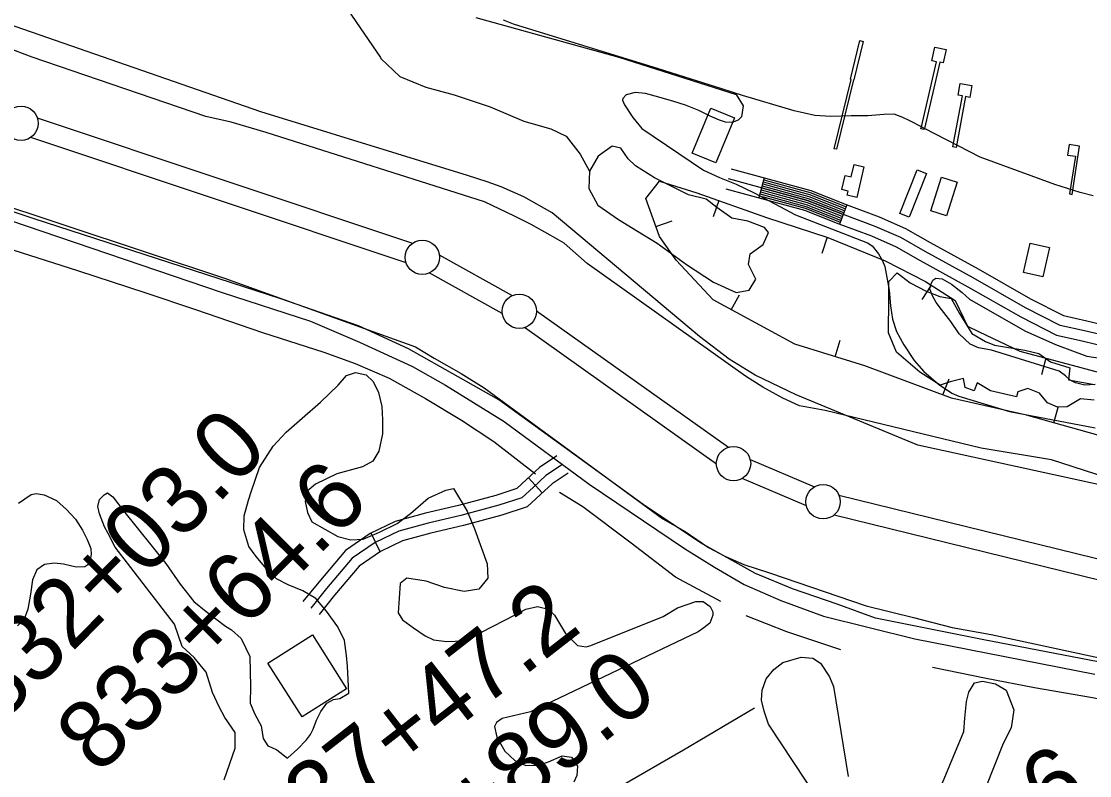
# Model space of a CAD drawing. Extents: x 3161514 to 3199414, y 831166 to 856601.
# Drawn here: x 3182577 to 3184132, y 850218 to 851316 of the extents above; entities that cross this region are included whole.
import ezdxf

# ---------------------------------------------------------------- set-up
doc = ezdxf.new("R2010")
doc.units = 0
for name, color, linetype in [('V-BLDG-OTLN', 7, 'Continuous'), ('V-BORW-LINE', 7, 'Continuous'), ('V-CHAN-DOCK', 7, 'Continuous'), ('V-LEVE-TOET', 7, 'Continuous'), ('V-ROAD-CNTR', 7, 'Continuous'), ('V-SITE-VEGE', 7, 'Continuous'), ('V-SURV-IDEN', 7, 'Continuous'), ('V-SURV-LINE', 7, 'Continuous'), ('V-TOPO-SHOR', 7, 'Continuous')]:
    doc.layers.add(name, color=color, linetype=linetype)

msp = doc.modelspace()

# ---------------------------------------------------------------- linework, layer by layer
at = {"layer": 'V-BLDG-OTLN'}
for points in [[(3183588, 851109.9), (3183553.4, 851124.2), (3183580.4, 851189.6), (3183615, 851175.4)], [(3183793, 851059.6), (3183779.1, 851062.8), (3183780.5, 851068.9), (3183771.4, 851071), (3183776.1, 851091.5), (3183784.9, 851089.5), (3183789, 851107.5), (3183803.2, 851104.2)], [(3183855.5, 851036.4), (3183881, 851099.9), (3183894.6, 851094.4), (3183869.1, 851030.9)], [(3183900.6, 851040.2), (3183916.3, 851089.4), (3183939.3, 851082), (3183923.6, 851032.8)], [(3184035.8, 850950.4), (3184045.5, 850993.3), (3184073.6, 850987), (3184064, 850944.1)], [(3183050.4, 850344.5), (3182985.6, 850303.6), (3182936, 850382), (3183000.8, 850423)]]:
    msp.add_lwpolyline(points, close=True, dxfattribs=at)
at = {"layer": 'V-BORW-LINE'}
for p, q in [((3183592.2, 851055.2), (3183583.9, 851031.6)), ((3183500.6, 851017.2), (3183524.2, 851025.6)), ((3183750, 851001.7), (3183742.2, 850977.9)), ((3183901.2, 850932.2), (3183887.6, 850911.2)), ((3183610.4, 850896.1), (3183622.3, 850918.1)), ((3183761.6, 850827.9), (3183768.9, 850851.8)), ((3184068.4, 850825.8), (3184061.9, 850801.7)), ((3183918.5, 850772.2), (3183927.3, 850795.6)), ((3184080, 850731.6), (3184086.7, 850755.7))]:
    msp.add_line(p, q, dxfattribs=at)
for points in [[(3184156.1, 850710.2), (3184040, 850742.9), (3183930.9, 850767.6), (3183804.8, 850814.6), (3183702.9, 850846), (3183584, 850910.5), (3183530.3, 850968.6), (3183505.8, 851002.6), (3183486.2, 851057.9), (3183505.7, 851083.6), (3183560.3, 851066.5), (3183661.4, 851030.6), (3183751.1, 851001.3), (3183834.3, 850967.2), (3183893.1, 850937.4), (3183936.3, 850909.6), (3183954.4, 850872.2)], [(3183954.4, 850872.2), (3183971.1, 850864.3), (3184030.6, 850835.9), (3184153.6, 850803.1)]]:
    msp.add_lwpolyline(points, dxfattribs=at)
at = {"layer": 'V-CHAN-DOCK'}
for points in [[(3183760.3, 851130.5), (3183785, 851231.4), (3183784, 851231.7), (3183797.7, 851287.9), (3183802.4, 851286.7), (3183788.8, 851230.8), (3183788.4, 851230.9), (3183763.7, 851129.7), (3183760.3, 851130.5)], [(3183887, 851162.5), (3183909, 851257.1), (3183902.1, 851258.7), (3183906.8, 851278.6), (3183923, 851274.8), (3183918.6, 851255.7), (3183913.8, 851256.8), (3183891.4, 851160.2)], [(3183932.9, 851133.2), (3183946.8, 851207.5), (3183940.5, 851208.7), (3183943.7, 851225.6), (3183960.6, 851222.5), (3183957.4, 851205.3), (3183951.5, 851206.5), (3183937.6, 851132.3), (3183932.9, 851133.2)], [(3183891.4, 851160.2), (3183890.9, 851158.5), (3183886.3, 851159.5), (3183887, 851162.5)], [(3184106.4, 851064.2), (3184117.1, 851134.3), (3184102, 851136.6), (3184099.6, 851121.4), (3184111.3, 851119.7), (3184102.9, 851064.7), (3184106.4, 851064.2)]]:
    msp.add_lwpolyline(points, dxfattribs=at)
at = {"layer": 'V-LEVE-TOET'}
for points in [[(3185121.8, 850240.7), (3185105.6, 850252.8), (3185093.5, 850259.9), (3185078.2, 850265.2), (3184832.9, 850401.3), (3184581.9, 850517), (3184464.6, 850557.6), (3184240.8, 850615.3), (3184170.9, 850635.9), (3183881.8, 850699), (3183704.6, 850772.2), (3183645.2, 850801), (3183607.2, 850824.5), (3183564.1, 850857.5), (3183349.6, 851037.2), (3183308.5, 851060.5), (3183275.2, 851074.9), (3183255, 851082.3), (3183226.6, 851091.4), (3182925.8, 851184.4), (3182499, 851332.3)], [(3182522.8, 851058.1), (3182872.9, 850942.1), (3183150.6, 850842.1), (3183177.9, 850825.7), (3183217, 850803.5), (3183250.6, 850782.4), (3183510.9, 850591.9), (3183543.2, 850573.6), (3183577.3, 850550), (3183601, 850537.6), (3183628.7, 850525.2), (3183666, 850513.2), (3183806.6, 850465.1), (3183875.8, 850448.1), (3183931.8, 850433.5), (3183988.8, 850423.7), (3184252.3, 850366.9), (3184434.9, 850328.9), (3184458.5, 850321.9), (3184486.8, 850310.2), (3184537, 850290.8), (3184688.7, 850226.5)]]:
    msp.add_lwpolyline(points, dxfattribs=at)
at = {"layer": 'V-ROAD-CNTR'}
for p, q in [((3183658.4, 851088), (3183650.6, 851059)), ((3183778.5, 851049), (3183768, 851020.9)), ((3183335.3, 850629.6), (3183315, 850651.6)), ((3183099.1, 850543.9), (3183086, 850571))]:
    msp.add_line(p, q, dxfattribs=at)
for points in [[(3183610.2, 851101.1), (3183726.2, 851069.6), (3183777.8, 851049.2), (3183825.6, 851031.4), (3183863.9, 851014.6), (3183899.9, 850993.9), (3183969.6, 850955.6), (3184045.9, 850912.2), (3184094.1, 850887.6), (3184127.7, 850880), (3184166.5, 850871)], [(3184163.7, 850856.3), (3184124.4, 850865.4), (3184089, 850873.3), (3184038.8, 850899), (3183962.3, 850942.5), (3183892.6, 850980.8), (3183857.1, 851001.2), (3183820, 851017.5), (3183772.4, 851035.2), (3183721.5, 851055.3), (3183606.3, 851086.6)], [(3183657.7, 851085.1), (3183725.3, 851066.7), (3183776.7, 851046.4), (3183777.4, 851046.2)], [(3183602.3, 851072.1), (3183716.8, 851041), (3183767, 851021.2), (3183814.3, 851003.6), (3183850.3, 850987.7), (3183885.2, 850967.8), (3183954.9, 850929.4), (3184031.7, 850885.8), (3184083.8, 850859.1), (3184121.1, 850850.8), (3184160.9, 850841.5)], [(3183652.9, 851067.7), (3183719.6, 851049.6), (3183770.3, 851029.6), (3183771.1, 851029.3)], [(3183653.7, 851070.6), (3183720.6, 851052.4), (3183771.3, 851032.4), (3183772.2, 851032.1)], [(3183654.5, 851073.5), (3183721.5, 851055.3), (3183772.4, 851035.2), (3183773.2, 851034.9)], [(3183655.3, 851076.4), (3183722.4, 851058.1), (3183773.5, 851038), (3183774.3, 851037.7)], [(3183656.1, 851079.3), (3183723.4, 851061), (3183774.6, 851040.8), (3183775.3, 851040.6)], [(3183656.9, 851082.2), (3183724.3, 851063.8), (3183775.6, 851043.6), (3183776.4, 851043.4)], [(3183651.4, 851061.9), (3183717.7, 851043.9), (3183768.1, 851024), (3183769, 851023.7)], [(3183652.1, 851064.8), (3183718.7, 851046.7), (3183769.2, 851026.8), (3183770.1, 851026.5)], [(3182559.9, 851026.6), (3182869.3, 850921.3), (3182997.9, 850879.5), (3183069, 850849.2), (3183146.5, 850813.7), (3183194.5, 850786.3), (3183280, 850733.5), (3183403.3, 850642.4), (3183542.5, 850548.6), (3183586.1, 850521.4), (3183629.2, 850496.2), (3183682.7, 850472.8), (3183744.8, 850450.2), (3183877.7, 850417.4), (3184139.4, 850365.8)], [(3183356.4, 850683.4), (3183331.2, 850666.6), (3183312.3, 850649.2), (3183298, 850635.9), (3183267.7, 850626), (3183213.1, 850611.4), (3183165.4, 850600.2), (3183121.1, 850587.9), (3183084.6, 850570.3), (3183048.6, 850545.7), (3183009.8, 850499.8), (3182986.9, 850471.4)], [(3183364.7, 850670.9), (3183340.5, 850654.8), (3183322.5, 850638.2), (3183305.7, 850622.6), (3183271.9, 850611.6), (3183216.8, 850596.8), (3183169.1, 850585.6), (3183126.4, 850573.8), (3183092.1, 850557.2), (3183058.7, 850534.4), (3183021.4, 850490.3), (3182998.6, 850462)], [(3183373, 850658.4), (3183349.8, 850643), (3183332.7, 850627.2), (3183313.5, 850609.4), (3183276.2, 850597.2), (3183220.5, 850582.3), (3183172.8, 850571.1), (3183131.7, 850559.7), (3183099.7, 850544.2), (3183068.9, 850523.2), (3183032.9, 850480.7), (3183010.3, 850452.6)]]:
    msp.add_lwpolyline(points, dxfattribs=at)
at = {"layer": 'V-SITE-VEGE'}
for points in [[(3183238.5, 851321.4), (3183446.6, 851264), (3183617.7, 851209.5), (3183627.5, 851192.8), (3183625, 851177.2), (3183620.3, 851172.3), (3183611.8, 851168.9), (3183601.9, 851169), (3183593.1, 851172.1), (3183579.8, 851178.1), (3183562.9, 851186.3), (3183543.5, 851194), (3183526.8, 851199.4), (3183505.1, 851205.7), (3183485.6, 851211.2), (3183470.4, 851212.5), (3183457.4, 851209), (3183452.4, 851203.9), (3183451.8, 851201.1)], [(3184283.5, 850610.9), (3184076.3, 850677.6), (3183974, 850694.6), (3183747, 850749.6), (3183709.5, 850756.2), (3183685.2, 850767.4), (3183656.5, 850783.3), (3183631.2, 850799.7), (3183400.6, 850963.6), (3183367, 850993.1), (3183346.9, 851004.8), (3183319.3, 851020.4), (3183295, 851032.4), (3183251, 851053.1), (3182933.3, 851154.2), (3182882.4, 851169.4), (3182845.3, 851177.7), (3182592.7, 851264), (3182554.4, 851278.5)], [(3183451.8, 851201.1), (3183454.9, 851194.5), (3183467.2, 851176.1), (3183480.2, 851160.2), (3183569.8, 851099.5), (3183593, 851088.8), (3183617.4, 851079), (3183643.7, 851066.6), (3183703.9, 851034.4), (3183808.5, 850993.5), (3183815.4, 850989.3), (3183824.6, 850977.7), (3183830.4, 850967.4), (3183833.8, 850959.4), (3183840.2, 850924.6), (3183842.2, 850902.1), (3183844.9, 850882.3), (3183851, 850864.4), (3183861.3, 850845.2), (3183876.6, 850822.4), (3183890.4, 850806.2), (3183912, 850787.8), (3183931.5, 850775), (3183941.7, 850770.4), (3184015.2, 850748.2), (3184140.1, 850724.3)], [(3184139.9, 850787.5), (3184125.2, 850786.6), (3184111.6, 850789.6), (3184103.8, 850793.8), (3184097, 850799.9), (3184087.7, 850807), (3183989.3, 850837.2), (3183970.3, 850840.9), (3183958.3, 850846.1), (3183942, 850861), (3183930, 850879.1), (3183916.5, 850896.5), (3183908.7, 850906.8), (3183902.6, 850917.2), (3183899.2, 850926.6), (3183900.6, 850933), (3183903.9, 850939.3), (3183907.9, 850942), (3183917.2, 850941.1), (3183931, 850933.4), (3183946.6, 850921.3), (3183957.2, 850911.4), (3184037.7, 850865.3), (3184082.3, 850845.8), (3184128.1, 850828.5), (3184322, 850799.6)], [(3183031.4, 850328.9), (3183040.4, 850330.6), (3183053.6, 850338.3), (3183053.4, 850347.9), (3183051.9, 850377.2), (3183050.4, 850393), (3183047.3, 850415), (3183037.5, 850434.7), (3183021.4, 850457.5), (3183005.8, 850476), (3182986.5, 850487.1), (3182965.4, 850495.7), (3182948.5, 850504.7), (3182933.6, 850519.3), (3182918.7, 850537.2), (3182908, 850551.4), (3182900.7, 850576.1), (3182901.1, 850596.3), (3182907.5, 850619.1), (3182911.3, 850631.4), (3182923.7, 850666.7), (3182943.6, 850697.7), (3182962.3, 850718.2), (3182985.8, 850738.5), (3183012.2, 850761.8), (3183038, 850786.2), (3183050.3, 850800.4), (3183063.4, 850804.7), (3183078.8, 850801.7), (3183089.1, 850791.7), (3183097, 850775.7), (3183101.6, 850755.3), (3183102.7, 850735.9), (3183102.5, 850715.4), (3183097.5, 850690.5), (3183088.8, 850675.6), (3183073.6, 850667.7), (3183036.4, 850657.2), (3183005, 850642.5), (3182992.5, 850631.7), (3182990.3, 850616.9), (3182993.5, 850601.3), (3182999.7, 850587.6), (3183037.5, 850566.3), (3183056.5, 850561.2), (3183074.5, 850562.5), (3183098.2, 850572.7), (3183123.9, 850585), (3183143.6, 850599.5), (3183169.1, 850622), (3183195, 850633.5), (3183205.8, 850636.2), (3183226, 850602.9), (3183236.7, 850577.2), (3183255.2, 850526.5), (3183256.2, 850505.7), (3183242.7, 850489.6), (3183221.5, 850486.1), (3183192.7, 850492.1), (3183166.3, 850501.2), (3183138.1, 850505.5), (3183128.5, 850497.7), (3183125.4, 850455.1), (3183131.8, 850444.7), (3183147.7, 850433.2), (3183165, 850421.4), (3183176.9, 850415.6), (3183196.5, 850413.5), (3183220.4, 850414.4), (3183230.7, 850418.8), (3183295.7, 850452.3), (3183311.1, 850460.5), (3183328.1, 850464.2), (3183344.3, 850460.5), (3183353, 850451.5), (3183369, 850425.1), (3183386.7, 850407.6), (3183399, 850405.8), (3183406.1, 850407.5), (3183511.3, 850449.7), (3183532.2, 850462.5), (3183558.7, 850471.7), (3183569.6, 850471.4), (3183579.8, 850464.5), (3183583.5, 850456.3), (3183583.6, 850451.5), (3183579.2, 850440.1), (3183570.6, 850433.1), (3183562.2, 850427.5), (3183318.1, 850311)], [(3182572.7, 850614.6), (3182591.2, 850627.1), (3182598.5, 850628.9), (3182610, 850626.8), (3182628.3, 850618.8), (3182642.7, 850605.4), (3182655.7, 850591.5), (3182665.9, 850575.4), (3182673, 850561.9), (3182678.2, 850548.8), (3182678.4, 850539.8), (3182676.7, 850530), (3182674, 850525.1), (3182669.4, 850521.8), (3182656.7, 850521.7), (3182638.3, 850525.7), (3182624.8, 850527.3), (3182610.7, 850525.5), (3182599.5, 850517.5), (3182593.4, 850503.1), (3182590.1, 850482.1), (3182586.3, 850460.3), (3182581, 850445.6), (3182571.4, 850436.1)], [(3182872.4, 850211.8), (3182888.1, 850257.9), (3182888, 850281), (3182873.3, 850302.6), (3182864.8, 850318.3), (3182855.4, 850338.9), (3182845.8, 850368.5), (3182828.5, 850390.2), (3182811.3, 850405.9), (3182800.1, 850438.6), (3182713.4, 850550.4), (3182703.4, 850570.4), (3182698.1, 850580.2), (3182690.6, 850599), (3182688.4, 850609.8), (3182690.7, 850619.8), (3182697.4, 850626.6), (3182702.6, 850629.5), (3182710, 850623.9), (3182725.6, 850603.7), (3182787.4, 850527.1), (3182808, 850496.6), (3182827.9, 850471.7), (3182846, 850456.8), (3182874.2, 850435.5), (3182883, 850430.5), (3182896.9, 850417.6), (3182909.8, 850391.3), (3182910.6, 850348), (3182910.3, 850323.5), (3182917.1, 850307.8), (3182926, 850290.7), (3182928.8, 850272.3), (3182936, 850261.4), (3182941.8, 850259.2), (3182948.7, 850255.6), (3182964.4, 850243.5), (3182964.9, 850243.8), (3182979.1, 850256.8), (3182992.3, 850270.1), (3182997.9, 850278.1), (3183001.8, 850285.5), (3183006.7, 850298.6), (3183013.1, 850311.3), (3183021.9, 850323.4), (3183031.4, 850328.9)], [(3183737.2, 850182.8), (3183664.5, 850292.9), (3183658.4, 850311.7), (3183654.4, 850327.9), (3183655.5, 850342.4), (3183661.1, 850358.8), (3183672.3, 850372.8), (3183685.3, 850382.8), (3183711.9, 850390.3), (3183729.3, 850389.1), (3183740.1, 850382), (3183753.4, 850361.9), (3183759.1, 850347.6), (3183780.5, 850217)], [(3183908.2, 850184.2), (3183948.9, 850282.1), (3183950.4, 850301.7), (3183952.7, 850326.1), (3183956, 850339.8), (3183964.6, 850353.2), (3183975.9, 850355.4), (3183994.9, 850351.6), (3184010.3, 850342.4), (3184021.4, 850313.9), (3184017.7, 850287.6), (3184006.3, 850264.9), (3183942.6, 850104.9)], [(3183318.1, 850311), (3183276.7, 850301.1), (3183268.7, 850295.5), (3183265.7, 850289.7), (3183269.3, 850274.1), (3183280.7, 850253.5), (3183295.5, 850240.1), (3183311.5, 850232.8), (3183329.8, 850233.5), (3183344.3, 850238.4), (3183364.3, 850247), (3183378, 850244.8), (3183386.3, 850231.9), (3183385.5, 850218.1), (3183381.3, 850208.7)]]:
    msp.add_lwpolyline(points, dxfattribs=at)
at = {"layer": 'V-SURV-LINE'}
for points in [[(3182600.2, 851175.6), (3183146.4, 850993)], [(3183136.9, 850964.6), (3182590.7, 851147.1)], [(3183185.3, 850975.9), (3183291.6, 850916.9)], [(3183277.1, 850890.7), (3183170.8, 850949.7)], [(3183326.8, 850894.8), (3183606.1, 850696.1)], [(3183588.7, 850671.6), (3183309.4, 850870.3)], [(3183637.9, 850678.2), (3183731.5, 850638.3)], [(3183719.8, 850610.7), (3183626.1, 850650.6)], [(3183767, 850626.5), (3184484.3, 850450.2)], [(3184477.1, 850421), (3183759.9, 850597.3)]]:
    msp.add_lwpolyline(points, dxfattribs=at)
for centre in [(3182576.5, 851167.7), (3183160.6, 850972.5), (3183301.8, 850894.1), (3183613.6, 850672.3), (3183744, 850616.7)]:
    msp.add_circle(centre, 25, dxfattribs=at)
at = {"layer": 'V-TOPO-SHOR'}
msp.add_line((3183891.4, 851160.2), (3183887, 851162.5), dxfattribs=at)
for points in [[(3183052.2, 851332.9), (3183099.9, 851263.2), (3183100.4, 851262.1), (3183127.8, 851235.5), (3183165.7, 851220.4), (3183207, 851208.8), (3183259.6, 851191.5), (3183308.3, 851170.8), (3183347.9, 851159.3), (3183369.9, 851148.8), (3183390.5, 851122.7), (3183404.1, 851098)], [(3183887, 851162.5), (3183870.2, 851171.2), (3183860.2, 851176), (3183847.4, 851180.7), (3183832.2, 851180.3), (3183808.9, 851178.6), (3183784.7, 851178.6), (3183755.4, 851177.3), (3183731.8, 851179), (3183702, 851185.9), (3183626.8, 851207.9), (3183596.8, 851217.6), (3183504.2, 851246.9), (3183293.5, 851312.1), (3183278.6, 851317.9)], [(3184136.9, 851062.2), (3184118, 851067.1), (3184081.3, 851078.5), (3183972.4, 851118.5), (3183891.4, 851160.2)], [(3183404.1, 851098), (3183402.8, 851072.8), (3183416.3, 851048.4), (3183446.3, 851027.6), (3183473.8, 851010.8), (3183502.5, 850992.9), (3183545, 850962.1), (3183584.4, 850936.2), (3183617.7, 850921.5), (3183636.2, 850924.8), (3183645.9, 850940.6), (3183635.5, 850962.1), (3183637.9, 850977.5), (3183656.7, 850991.4), (3183664.7, 851008.5), (3183658.9, 851015.9), (3183634.5, 851025.2), (3183611.2, 851029.4), (3183589.4, 851045.2), (3183573.8, 851057.4), (3183548, 851063.3), (3183498.4, 851088), (3183471, 851105.6), (3183460.3, 851116.1), (3183449.5, 851131.6), (3183436.8, 851134.4), (3183416.7, 851119.9), (3183404.1, 851098)], [(3184673.1, 850235.6), (3184478, 850306.2), (3184388.8, 850332.2), (3184247.6, 850363.8), (3183978.2, 850415.9), (3183820.3, 850447.4), (3183764.5, 850467.9), (3183699.5, 850490.2), (3183645.6, 850512.5), (3183565.7, 850557.1), (3183482.1, 850612.8), (3183366.9, 850696.4), (3183272.2, 850765.1), (3183212.7, 850798.6), (3183140.3, 850839.5), (3183067.8, 850872.9), (3182954.5, 850911.9), (3182594, 851029), (3182449.1, 851077.3)], [(3182553.7, 850987), (3182658.8, 850953.4), (3182758.3, 850921), (3182830.6, 850896.5), (3182928, 850863), (3183017.1, 850834.6), (3183062.7, 850817.8), (3183112.2, 850796.8), (3183165.5, 850766.9), (3183217.6, 850735.6), (3183264.7, 850704.2), (3183325.5, 850657.2)], [(3184138.8, 850764.8), (3184118.5, 850766.4), (3184099.4, 850754.9), (3184085.2, 850754.3), (3184070.6, 850760.6), (3184059.1, 850774.7), (3184042.2, 850781.4), (3184027.5, 850776.6), (3184025.4, 850769.5), (3183987.8, 850778.3), (3183968.2, 850789.7), (3183963.8, 850778.3), (3183950.9, 850782.8), (3183948.5, 850796), (3183929.1, 850791.2), (3183914.2, 850786.4), (3183885, 850805.3), (3183850.9, 850834.3), (3183839.2, 850862.4), (3183839.8, 850911.6), (3183839.5, 850937.1), (3183851.6, 850950), (3183870.6, 850935.3), (3183893.8, 850923.2), (3183913.8, 850915.3), (3183930.5, 850912.8), (3183942.6, 850890.6), (3183960.4, 850861.4), (3183980.3, 850849.9), (3183993.4, 850844.6), (3184037.6, 850837.6), (3184058.1, 850832.3), (3184074.9, 850820.4), (3184103.1, 850811.8), (3184101, 850794.4), (3184139, 850787.5)], [(3183595.2, 850471.6), (3183529.3, 850507), (3183464.8, 850556.6), (3183394.3, 850609.2), (3183360.4, 850630.2)], [(3183769.6, 850401.3), (3183691.1, 850427.5), (3183632, 850450.5)], [(3184454.6, 850258.9), (3184397.9, 850274.1), (3184319.3, 850292.7), (3184266, 850304.6), (3184199.3, 850319.2), (3184136.1, 850331.2), (3184051.6, 850346.1), (3183981.4, 850359.7), (3183903.2, 850375.5)], [(3183644.1, 850316.4), (3183541, 850255.2), (3183450, 850202.9), (3183370.5, 850153.1), (3183297.8, 850109.7), (3183253.5, 850077.8)]]:
    msp.add_lwpolyline(points, dxfattribs=at)

# ---------------------------------------------------------------- texts
at = {"layer": 'V-SURV-IDEN'}
for s, rotation, p in [('832+03.0', 45.4886, (3182546.1, 850290.7)), ('833+64.6', 45.0221, (3182689.8, 850217.8)), ('837+47.2', 37.8796, (3182952.3, 850085.3)), ('838+89.0', 37.9563, (3183065.3, 849985.4)), ('846+67.6', 31.2411, (3183655.7, 849892))]:
    msp.add_text(s, height=100, rotation=rotation, dxfattribs=at).set_placement(p)

doc.saveas('drawing.dxf')
